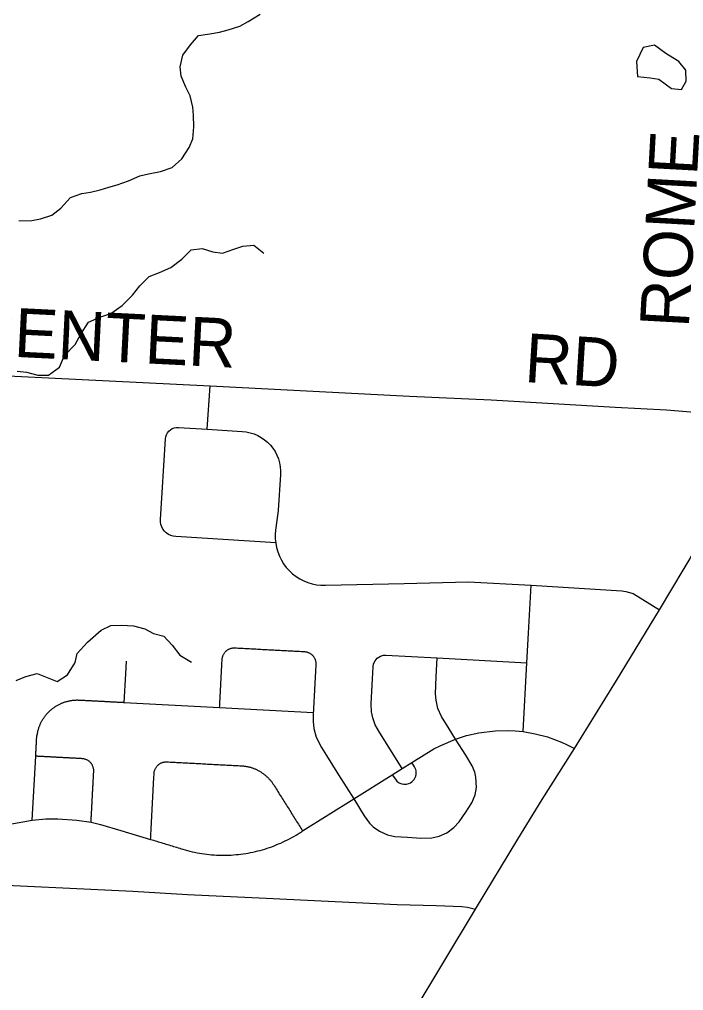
# Model space of a CAD drawing. Extents: x 114843 to 284848, y 317643 to 566895.
# Drawn here: x 225593 to 229664, y 469407 to 475362 of the extents above; entities that cross this region are included whole.
import ezdxf

# ---------------------------------------------------------------- set-up
doc = ezdxf.new("R2010")
doc.units = 0
for name, color, linetype in [('GM_X_County_Road', 7, 'Continuous'), ('GM_X_County_Road_Text', 7, 'Continuous'), ('GM_X_Minor_Lake', 7, 'Continuous'), ('GM_X_Minor_River', 7, 'Continuous'), ('GM_X_Township_Road', 7, 'Continuous')]:
    doc.layers.add(name, color=color, linetype=linetype)

msp = doc.modelspace()

# ---------------------------------------------------------------- linework, layer by layer
at = {"layer": 'GM_X_County_Road'}
for points in [[(223654.7, 473265.6), (223836.9, 473258.2), (224275.6, 473237), (224377.8, 473231.2), (225232, 473190.9), (226143.3, 473145.1), (226761.7, 473114.7), (227984.2, 473051.9), (228485.2, 473029.4), (229244.7, 472985.1), (229559.3, 472967.6), (229755.7, 472952.1), (229783.7, 472949.2), (229862.8, 472931.8), (230190.4, 472845.5), (230424.7, 472786.9), (231332.4, 472549.3), (231412.2, 472529.1), (231439.8, 472520.4)], [(227999.7, 469261.5), (228387.6, 469907.1), (228647.2, 470336.2), (228797.4, 470579.9), (228994.9, 470891.8), (229253.6, 471308.7), (229516.5, 471741.3), (229893.7, 472375.4)]]:
    msp.add_lwpolyline(points, dxfattribs=at)
at = {"layer": 'GM_X_Minor_Lake'}
for points in [[(229598, 475127), (229555, 475152.4), (229484.7, 475203.8), (229416.9, 475189.2), (229375.6, 475104.7), (229380.4, 475012.7)], [(229380.4, 475012.7), (229458.4, 475003.4), (229512.4, 474995.9), (229588.8, 474938.5), (229650.8, 474933), (229680.3, 474983.3), (229677.8, 475051.4), (229635.4, 475105), (229598, 475127)]]:
    msp.add_lwpolyline(points, dxfattribs=at)
at = {"layer": 'GM_X_Minor_River'}
for points in [[(225589.1, 474127), (225669, 474129.7), (225722.9, 474140.2), (225792.6, 474162.8), (225848.2, 474205.3), (225905.6, 474269.9), (225975.4, 474294.5), (226029.2, 474303), (226089.1, 474317.5), (226140.9, 474334), (226192.7, 474348.4), (226262.5, 474373), (226332.1, 474403.7), (226384, 474416.1), (226457.8, 474428.8), (226529.6, 474453.4), (226589.1, 474508), (226634.4, 474576.4), (226656, 474630.6), (226661.4, 474702.7), (226660.8, 474774.8), (226656.4, 474824.8), (226639.9, 474892.7), (226613.4, 474946.5), (226584.9, 475014.3), (226578.4, 475072.3), (226595.8, 475142.5), (226641.3, 475206.9), (226690.8, 475263.4), (226760.6, 475274), (226820.5, 475284.6), (226872.3, 475299), (226944.1, 475321.7), (226995.8, 475350.1), (227069.3, 475394.8)], [(225578.6, 473206.3), (225636.6, 473198.8), (225706.7, 473181.4), (225770.7, 473180), (225838.2, 473230.6), (225869.6, 473300.9), (225935, 473369.5), (225970.4, 473431.9), (226015.8, 473506.3), (226085.5, 473536.9), (226153.2, 473559.5), (226222.7, 473608.2), (226286.2, 473670.8), (226331.7, 473729.2), (226389.1, 473785.7), (226450.9, 473810.3), (226520.6, 473840.9), (226588.1, 473891.5), (226645.6, 473950.1), (226713.4, 473956.7), (226779.6, 473937.2), (226837.5, 473929.7), (226907.3, 473954.4), (226963.1, 473970.9), (227031, 473977.4), (227091.3, 473927.9)], [(225574.1, 471309.1), (225631.9, 471333.7), (225701.6, 471352.3), (225753.8, 471330.7), (225823.9, 471303.3), (225887.5, 471343.9), (225934.9, 471418.3), (225946.4, 471474.5), (226009.8, 471543), (226095.1, 471617.8), (226152.8, 471646.3), (226218.7, 471648.9), (226292.7, 471643.6), (226362.8, 471626.2), (226415, 471596.6), (226479.1, 471581.1), (226529.5, 471525.5), (226575.9, 471463.9), (226648.2, 471420.5)]]:
    msp.add_lwpolyline(points, dxfattribs=at)
at = {"layer": 'GM_X_Township_Road'}
msp.add_line((226744.9, 472849.7), (226761.7, 473114.7), dxfattribs=at)
for points in [[(227164.1, 472151.8), (226551.1, 472190.6), (226535.5, 472192.8), (226520.5, 472197.4), (226506.4, 472204.4), (226493.6, 472213.4), (226482.3, 472224.3), (226472.9, 472236.9), (226465.6, 472250.7), (226460.5, 472265.6), (226457.8, 472281), (226457.6, 472296.7), (226488.8, 472790.7), (226490.8, 472803.7), (226494.9, 472816), (226501.2, 472827.5), (226509.4, 472837.7), (226519.2, 472846.4), (226530.3, 472853.2), (226542.5, 472857.9), (226555.3, 472860.5), (226568.4, 472860.8), (226744.9, 472849.7)], [(226744.9, 472849.7), (226959.3, 472836.1), (226983.7, 472833.4), (227007.8, 472828.2), (227031.2, 472820.8), (227053.7, 472811), (227075.2, 472799.1), (227095.4, 472785.2), (227114.2, 472769.3), (227131.3, 472751.7), (227146.6, 472732.5), (227159.9, 472711.8), (227171.2, 472690), (227180.2, 472667.2), (227187, 472643.5), (227191.4, 472619.4), (227193.4, 472594.9), (227193, 472570.3), (227178.8, 472353.1), (227177, 472334.7), (227163.7, 472230.3), (227161.6, 472204.2), (227161.7, 472178), (227164.1, 472151.8), (227164.3, 472150.5), (227169.3, 472123.7), (227176.7, 472097.5), (227186.5, 472072), (227198.6, 472047.5), (227212.8, 472024.3), (227229.1, 472002.4), (227247.4, 471982.1), (227267.3, 471963.5), (227288.9, 471946.8), (227312, 471932.2), (227336.2, 471919.7), (227361.5, 471909.4), (227387.6, 471901.5), (227414.3, 471896), (227441.5, 471893), (227468.7, 471892.4), (227951.1, 471904.4)], [(227951.1, 471904.4), (228343.6, 471913.8), (228729.2, 471892.3), (229285, 471858.1), (229309.3, 471854.8), (229354.6, 471841.2), (229516.5, 471741.3)], [(228680.8, 470995.2), (228703.2, 471417.7), (228712.8, 471598.4), (228729.2, 471892.3)], [(226820.3, 471142.4), (226820.9, 471152.2), (226821.4, 471162.1), (226821.9, 471171.9), (226822.4, 471181.8), (226823, 471191.6), (226823.5, 471201.5), (226824, 471211.3), (226824.5, 471221.1), (226825, 471231), (226825.6, 471240.8), (226826.1, 471250.7), (226826.6, 471260.5), (226827.1, 471270.4), (226827.6, 471280.2), (226828.2, 471290.1), (226828.7, 471299.9), (226829.2, 471309.7), (226829.7, 471319.6), (226830.2, 471329.4), (226830.8, 471339.3), (226831.3, 471349.1), (226831.8, 471359), (226832.3, 471368.8), (226832.8, 471378.6), (226833.4, 471388.5), (226833.9, 471398.3), (226834.4, 471408.2), (226834.9, 471418), (226835.5, 471427.8), (226836, 471437.7), (226836.3, 471441.6), (226836.8, 471445.4), (226837.5, 471449.2), (226838.4, 471453), (226839.5, 471456.7), (226840.8, 471460.4), (226842.3, 471464), (226843.9, 471467.5), (226845.7, 471470.9), (226847.8, 471474.2), (226849.9, 471477.5), (226852.3, 471480.6), (226854.8, 471483.5), (226857.4, 471486.3), (226860.2, 471489.1), (226863.2, 471491.6), (226866.2, 471494), (226869.4, 471496.2), (226872.7, 471498.3), (226876.1, 471500.2), (226879.6, 471501.9), (226883.1, 471503.4), (226886.8, 471504.8), (226890.5, 471505.9), (226894.3, 471506.9), (226898.1, 471507.6), (226901.9, 471508.2), (226905.8, 471508.5), (226909.6, 471508.7), (226913.6, 471508.7), (226924.7, 471508.1), (226934.6, 471507.6), (226944.4, 471507.1), (226954.3, 471506.5), (226964.2, 471506), (226974, 471505.5), (226983.9, 471504.9), (226993.8, 471504.4), (227003.7, 471503.9), (227013.5, 471503.4), (227023.4, 471502.8), (227033.3, 471502.3), (227043.1, 471501.8), (227053, 471501.3), (227062.9, 471500.8), (227072.7, 471500.2), (227082.6, 471499.7), (227092.5, 471499.2), (227102.3, 471498.6), (227112.2, 471498.1), (227122.1, 471497.6), (227132, 471497.1), (227141.8, 471496.6), (227151.7, 471496.1), (227161.6, 471495.5), (227171.4, 471495), (227181.3, 471494.5), (227191.2, 471493.9), (227201, 471493.4), (227210.9, 471492.9), (227220.8, 471492.4), (227230.7, 471491.8), (227240.5, 471491.3), (227250.4, 471490.8), (227260.3, 471490.3), (227270.1, 471489.8), (227280, 471489.2), (227289.9, 471488.7), (227299.8, 471488.2), (227309.6, 471487.6), (227319.5, 471487.1), (227329.4, 471486.6), (227339.2, 471486.1), (227343.1, 471485.8), (227346.9, 471485.3), (227350.8, 471484.6), (227354.6, 471483.7), (227358.3, 471482.6), (227361.9, 471481.3), (227365.5, 471479.8), (227369, 471478.1), (227372.5, 471476.3), (227375.8, 471474.3), (227379, 471472.1), (227382.1, 471469.8), (227385.1, 471467.3), (227387.9, 471464.6), (227390.6, 471461.8), (227393.1, 471458.9), (227395.5, 471455.8), (227397.8, 471452.7), (227399.8, 471449.4), (227401.7, 471446), (227403.4, 471442.5), (227405, 471438.9), (227406.3, 471435.3), (227407.4, 471431.6), (227408.4, 471427.8), (227409.2, 471424), (227409.7, 471420.1), (227410.1, 471416.3), (227410.3, 471412.4), (227410.2, 471408.5), (227409.6, 471397.9), (227409.2, 471388.6), (227408.7, 471379.2), (227408.2, 471369.9), (227407.7, 471360.6), (227407.2, 471351.3), (227406.7, 471341.9), (227406.2, 471332.6), (227405.7, 471323.3), (227405.2, 471314), (227404.7, 471304.6), (227404.2, 471295), (227403.7, 471285.4), (227403.2, 471275.8), (227402.7, 471266.2), (227402.2, 471256.6), (227401.7, 471247), (227401.1, 471237.4), (227400.6, 471227.8), (227400.1, 471218.2), (227399.6, 471208.6), (227399.1, 471199), (227398.6, 471189.4), (227398.1, 471179.8), (227397.6, 471170.2), (227397.1, 471160.6), (227396.6, 471151), (227396.1, 471141.4), (227395.5, 471131.8), (227395, 471122.2), (227394.5, 471112.6), (227393.3, 471057), (227398.3, 471013.8), (227412.9, 470961.3), (227444.3, 470898.5), (227476, 470847.9), (227549.9, 470729.9), (227642.4, 470582.4), (227707.1, 470479.1), (227739.5, 470433.9), (227761.2, 470412.3), (227800, 470384.2), (227849.6, 470361.9), (227894.3, 470351.9), (227971, 470347.1), (228054.2, 470342.6), (228120.3, 470343.3), (228164.9, 470353.3), (228212.7, 470374.5), (228256.6, 470406.7), (228288.7, 470442.2), (228330, 470501.9), (228367.1, 470559.4), (228385.9, 470608.1), (228393.7, 470653.2), (228390.8, 470716.3), (228383.7, 470745.9), (228367.5, 470786.4), (228328.8, 470850), (228266.2, 470949.8), (228227.6, 471011.4), (228180.7, 471087.1), (228158.6, 471137.4), (228146.5, 471188.3), (228143.3, 471227.4), (228148.1, 471331.3), (228154.3, 471447)], [(227938.9, 470768.3), (227801.6, 470987.5), (227774.5, 471036.3), (227758.8, 471080.7), (227751.6, 471116.7), (227748.8, 471166.2), (227756.9, 471319.1), (227760.8, 471392.9), (227764, 471410.9), (227772.8, 471429.8), (227785.6, 471444.7), (227806.5, 471458), (227824.7, 471463.1), (227839.7, 471463.8), (228154.3, 471447), (228703.2, 471417.7)], [(226236.2, 471174.3), (226245.5, 471349.2), (226249.6, 471426.8)], [(225672.5, 470453), (225693.3, 470844.4), (225693.6, 470849.3), (225693.8, 470854.2), (225694.1, 470859.1), (225694.4, 470864), (225694.6, 470868.9), (225694.9, 470873.8), (225695.1, 470878.7), (225695.4, 470883.6), (225695.7, 470888.5), (225695.9, 470893.4), (225696.2, 470898.3), (225696.4, 470903.2), (225696.7, 470908.1), (225697, 470913), (225697.2, 470918), (225697.5, 470922.9), (225697.7, 470927.8), (225698, 470932.7), (225698.3, 470937.6), (225698.5, 470942.5), (225698.8, 470947.4), (225699, 470952.3), (225699.4, 470957.2), (225700, 470963.5), (225700.8, 470969.8), (225701.9, 470976.1), (225703.2, 470982.3), (225704.5, 470987.8), (225705.3, 470991.7), (225706.1, 470995.6), (225707.2, 470999.8), (225708.3, 471004.1), (225709.4, 471008.3), (225710.7, 471012.5), (225712, 471016.6), (225713.4, 471020.7), (225714.9, 471024.9), (225716.4, 471029), (225718, 471033), (225719.6, 471037.1), (225721.4, 471041), (225723.3, 471045), (225725.1, 471049), (225727.1, 471052.8), (225729, 471056.7), (225731.2, 471060.5), (225733.3, 471064.3), (225735.5, 471068.1), (225737.8, 471071.8), (225740.2, 471075.5), (225742.5, 471079.2), (225745, 471082.7), (225747.6, 471086.3), (225750.2, 471089.8), (225752.9, 471093.2), (225755.5, 471096.7), (225758.3, 471100), (225761.2, 471103.3), (225764.1, 471106.6), (225767.1, 471109.8), (225770, 471113), (225773.1, 471116.1), (225776.2, 471119.2), (225779.4, 471122.1), (225782.6, 471125), (225785.8, 471128), (225789.2, 471130.8), (225792.5, 471133.6), (225796, 471136.3), (225799.4, 471139), (225803, 471141.5), (225806.5, 471144), (225810.1, 471146.5), (225813.8, 471148.9), (225817.4, 471151.2), (225821.1, 471153.6), (225824.9, 471155.7), (225828.7, 471157.9), (225832.6, 471159.9), (225836.4, 471161.9), (225840.3, 471163.9), (225844.3, 471165.8), (225848.2, 471167.6), (225852.2, 471169.3), (225856.2, 471171), (225860.3, 471172.6), (225864.4, 471174.1), (225868.5, 471175.6), (225872.7, 471176.9), (225876.8, 471178.2), (225881, 471179.5), (225885.2, 471180.6), (225889.4, 471181.8), (225893.7, 471182.8), (225897.9, 471183.7), (225902.2, 471184.5), (225906.5, 471185.3), (225910.8, 471186.1), (225915.1, 471186.7), (225919.4, 471187.3), (225923.8, 471187.7), (225928.1, 471188.1), (225932.5, 471188.5), (225936.8, 471188.8), (225941.2, 471189), (225945.5, 471189.1), (225949.9, 471189.1), (225954.3, 471189), (225958.6, 471188.9), (225963, 471188.8), (225968, 471188.5), (225972.9, 471188.3), (225977.9, 471188), (225982.9, 471187.7), (225987.8, 471187.5), (225992.8, 471187.2), (225997.8, 471186.9), (226002.7, 471186.7), (226007.7, 471186.4), (226012.7, 471186.2), (226017.6, 471185.9), (226022.6, 471185.6), (226027.6, 471185.4), (226032.5, 471185.1), (226037.5, 471184.8), (226042.5, 471184.6), (226047.5, 471184.3), (226052.4, 471184.1), (226057.4, 471183.8), (226062.4, 471183.5), (226067.3, 471183.3), (226072.3, 471183), (226077.3, 471182.7), (226082.2, 471182.5), (226087.2, 471182.2), (226092.2, 471181.9), (226097.1, 471181.7), (226102.1, 471181.4), (226107.1, 471181.2), (226112, 471180.9), (226117, 471180.6), (226122, 471180.4), (226126.9, 471180.1), (226131.9, 471179.8), (226136.9, 471179.6), (226141.8, 471179.3), (226146.8, 471179.1), (226151.8, 471178.8), (226156.7, 471178.5), (226161.7, 471178.3), (226166.7, 471178), (226171.6, 471177.7), (226176.6, 471177.5), (226181.6, 471177.2), (226186.6, 471177), (226191.5, 471176.7), (226196.5, 471176.4), (226201.5, 471176.2), (226206.4, 471175.9), (226211.4, 471175.6), (226216.4, 471175.4), (226221.3, 471175.1), (226226.3, 471174.9), (226231.3, 471174.6), (226236.2, 471174.3), (226820.3, 471142.4), (227394.5, 471112.6)], [(225535.1, 470427.7), (225672.5, 470453), (225754.6, 470459.9), (225829.1, 470460.4), (225945.8, 470451.7), (226032.3, 470439.3), (226091.2, 470426), (226214.9, 470389.8), (226397.3, 470334.4), (226406.7, 470331.6), (226416.1, 470328.7), (226425.4, 470325.8), (226434.9, 470323), (226444.3, 470320.1), (226453.7, 470317.3), (226463, 470314.4), (226472.4, 470311.6), (226481.8, 470308.7), (226491.2, 470305.9), (226500.6, 470303), (226510, 470300.2), (226519.4, 470297.3), (226528.8, 470294.5), (226538.2, 470291.6), (226547.6, 470288.7), (226557, 470285.9), (226566.4, 470283), (226575.8, 470280.2), (226585.2, 470277.3), (226594.6, 470274.5), (226609, 470270.2), (226623.4, 470266.2), (226638, 470262.5), (226652.5, 470259), (226667.2, 470255.8), (226681.9, 470252.8), (226696.7, 470250.2), (226711.5, 470247.7), (226726.3, 470245.5), (226741.2, 470243.6), (226756.1, 470241.9), (226771, 470240.5), (226786, 470239.3), (226801, 470238.4), (226816, 470237.8), (226831, 470237.5), (226846, 470237.3), (226860.9, 470237.5), (226876, 470237.9), (226891, 470238.6), (226905.9, 470239.5), (226920.9, 470240.7), (226935.8, 470242.2), (226950.7, 470243.9), (226965.6, 470245.9), (226980.4, 470248.1), (226995.2, 470250.6), (227009.9, 470253.4), (227024.7, 470256.4), (227039.3, 470259.7), (227053.9, 470263.2), (227068.4, 470267), (227082.8, 470271), (227097.2, 470275.3), (227111.5, 470279.8), (227125.7, 470284.6), (227139.9, 470289.6), (227153.9, 470294.9), (227167.9, 470300.4), (227181.7, 470306.2), (227195.5, 470312.2), (227209.1, 470318.4), (227222.6, 470324.9), (227236.1, 470331.6), (227249.4, 470338.6), (227262.5, 470345.8), (227275.6, 470353.1), (227288.5, 470360.8), (227301.3, 470368.6), (227308.2, 470373), (227315.1, 470377.3), (227322, 470381.7), (227328.9, 470386), (227642.4, 470582.4), (227878.3, 470730.3), (227938.9, 470768.3), (227998.6, 470805.7), (228134.1, 470889.4), (228175.1, 470911), (228266.2, 470949.8), (228333.7, 470971.2), (228408.9, 470988.3), (228508.5, 471000.6), (228585.7, 471002.3), (228632, 471000.1), (228680.8, 470995.2), (228754.2, 470982.5), (228828.9, 470962.9), (228915.8, 470930.9), (228951, 470914.9), (228994.9, 470891.8)], [(226032.3, 470439.3), (226032.6, 470444.1), (226032.8, 470449), (226033.1, 470453.8), (226033.4, 470458.6), (226033.6, 470463.5), (226033.9, 470468.3), (226034.1, 470473.1), (226034.4, 470478), (226034.6, 470482.8), (226034.9, 470487.7), (226035.1, 470492.5), (226035.4, 470497.3), (226035.7, 470502.2), (226035.9, 470507), (226036.2, 470511.8), (226036.4, 470516.8), (226036.7, 470521.8), (226037, 470526.7), (226037.2, 470531.7), (226037.5, 470536.7), (226037.8, 470541.7), (226038, 470546.6), (226038.3, 470551.6), (226038.5, 470556.6), (226038.8, 470561.5), (226039.1, 470566.5), (226039.3, 470571.5), (226039.6, 470576.5), (226039.9, 470581.4), (226040.1, 470586.4), (226040.4, 470591.4), (226040.7, 470596.3), (226040.9, 470601.3), (226041.2, 470606.3), (226041.4, 470611.3), (226041.7, 470616.2), (226042, 470621.2), (226042.2, 470626.2), (226042.5, 470631.1), (226042.8, 470636.1), (226043, 470641.1), (226043.3, 470646.1), (226043.6, 470651), (226043.8, 470656), (226044.1, 470661), (226044.4, 470665.9), (226044.6, 470670.9), (226044.9, 470675.9), (226045.1, 470680.9), (226045.4, 470685.8), (226045.7, 470690.8), (226045.9, 470695.8), (226046.2, 470700.7), (226046.5, 470705.7), (226046.7, 470710.7), (226047, 470715.6), (226047.3, 470720.6), (226047.5, 470725.6), (226047.8, 470730.6), (226048, 470735.5), (226048.3, 470740.5), (226048.6, 470745.5), (226048.8, 470750.4), (226048.9, 470755), (226048.8, 470758.9), (226048.5, 470762.8), (226047.9, 470766.7), (226047.2, 470770.6), (226046.2, 470774.4), (226045.1, 470778.1), (226043.8, 470781.8), (226042.2, 470785.4), (226040.5, 470789), (226038.6, 470792.4), (226036.5, 470795.7), (226034.3, 470799), (226031.9, 470802.1), (226029.3, 470805), (226026.6, 470807.8), (226023.7, 470810.5), (226020.7, 470813.1), (226017.6, 470815.4), (226014.3, 470817.6), (226011, 470819.7), (226007.5, 470821.5), (226003.9, 470823.2), (226000.3, 470824.6), (225996.6, 470825.9), (225992.8, 470827), (225989, 470827.9), (225985.1, 470828.6), (225981.2, 470829.1), (225977.9, 470829.3), (225972.9, 470829.6), (225967.9, 470829.8), (225962.9, 470830.1), (225957.9, 470830.4), (225953, 470830.6), (225948, 470830.9), (225943, 470831.2), (225938, 470831.4), (225933, 470831.7), (225928, 470832), (225923, 470832.2), (225918, 470832.5), (225913, 470832.8), (225908, 470833), (225903, 470833.3), (225898, 470833.6), (225893, 470833.8), (225888, 470834.1), (225883.1, 470834.4), (225878.1, 470834.6), (225873.1, 470834.9), (225868.1, 470835.1), (225863.1, 470835.4), (225858.1, 470835.7), (225853.1, 470835.9), (225848.1, 470836.2), (225843.1, 470836.5), (225838.1, 470836.7), (225833.1, 470837), (225828.1, 470837.3), (225823.1, 470837.5), (225818.1, 470837.8), (225813.2, 470838.1), (225808.2, 470838.3), (225803.2, 470838.6), (225798.2, 470838.9), (225793.2, 470839.1), (225788.2, 470839.4), (225783.2, 470839.6), (225778.2, 470839.9), (225773.2, 470840.2), (225768.2, 470840.4), (225763.2, 470840.7), (225758.2, 470841), (225753.2, 470841.2), (225748.2, 470841.5), (225743.3, 470841.8), (225738.3, 470842), (225733.3, 470842.3), (225728.3, 470842.6), (225723.3, 470842.8), (225718.3, 470843.1), (225713.3, 470843.4), (225708.3, 470843.6), (225703.3, 470843.9), (225698.3, 470844.2), (225693.3, 470844.4)], [(226397.3, 470334.4), (226397.8, 470344.3), (226398.3, 470354.1), (226398.9, 470364), (226399.4, 470373.9), (226399.9, 470383.7), (226400.4, 470393.6), (226400.9, 470403.4), (226401.5, 470413.3), (226402, 470423.2), (226402.5, 470433), (226403, 470442.9), (226403.6, 470452.8), (226404.1, 470462.6), (226404.6, 470472.5), (226405.1, 470482.4), (226405.6, 470492.2), (226406.2, 470502.1), (226406.7, 470511.9), (226407.2, 470521.8), (226407.7, 470531.7), (226408.3, 470541.6), (226408.8, 470551.4), (226409.3, 470561.3), (226409.8, 470571.1), (226410.3, 470581), (226410.9, 470590.9), (226411.4, 470600.7), (226411.9, 470610.6), (226412.5, 470620.5), (226413, 470630.3), (226413.5, 470640.2), (226414, 470650.1), (226414.6, 470659.9), (226415.1, 470669.8), (226415.6, 470679.6), (226416.1, 470689.5), (226416.6, 470699.4), (226417.2, 470709.2), (226417.7, 470719.1), (226418.2, 470729), (226418.8, 470738.8), (226419.1, 470742.7), (226419.5, 470746.6), (226420.2, 470750.4), (226421.2, 470754.2), (226422.3, 470757.9), (226423.5, 470761.5), (226425, 470765.1), (226426.7, 470768.6), (226428.5, 470772.1), (226430.5, 470775.4), (226432.7, 470778.6), (226435, 470781.7), (226437.5, 470784.7), (226440.2, 470787.5), (226443, 470790.2), (226445.9, 470792.7), (226449, 470795.1), (226452.2, 470797.4), (226455.5, 470799.4), (226458.9, 470801.3), (226462.3, 470803), (226465.9, 470804.5), (226469.5, 470805.9), (226473.3, 470807), (226477, 470808), (226480.8, 470808.8), (226484.7, 470809.3), (226488.5, 470809.7), (226492.4, 470809.9), (226496.3, 470809.8), (226507.5, 470809.2), (226517.4, 470808.7), (226527.3, 470808.2), (226537.2, 470807.7), (226547.1, 470807.1), (226557, 470806.6), (226566.9, 470806.1), (226576.8, 470805.5), (226586.7, 470805), (226596.7, 470804.5), (226606.5, 470804), (226616.5, 470803.4), (226626.4, 470802.9), (226636.2, 470802.4), (226646.2, 470801.8), (226656.1, 470801.3), (226666, 470800.8), (226675.9, 470800.3), (226685.8, 470799.8), (226695.7, 470799.2), (226705.6, 470798.7), (226715.5, 470798.2), (226725.4, 470797.7), (226735.3, 470797.1), (226745.2, 470796.6), (226755.1, 470796.1), (226765, 470795.6), (226774.9, 470795), (226784.8, 470794.5), (226794.7, 470794), (226804.6, 470793.4), (226814.5, 470792.9), (226824.4, 470792.4), (226834.3, 470791.9), (226844.2, 470791.3), (226854.1, 470790.8), (226864.1, 470790.3), (226873.9, 470789.8), (226883.9, 470789.2), (226893.8, 470788.7), (226903.7, 470788.2), (226913.6, 470787.7), (226923.5, 470787.2), (226933.4, 470786.6), (226943.3, 470786.1), (226953.2, 470785.6), (226957.5, 470785.3), (226961.9, 470784.9), (226966.2, 470784.5), (226970.5, 470784.1), (226974.8, 470783.5), (226979.1, 470782.8), (226983.4, 470782.1), (226987.7, 470781.3), (226992, 470780.4), (226996.2, 470779.5), (227000.5, 470778.5), (227004.7, 470777.4), (227008.9, 470776.2), (227013.1, 470775), (227017.2, 470773.7), (227021.4, 470772.3), (227025.5, 470770.8), (227029.5, 470769.3), (227033.6, 470767.7), (227037.6, 470766.1), (227041.6, 470764.3), (227045.6, 470762.5), (227049.5, 470760.6), (227053.4, 470758.7), (227057.3, 470756.7), (227061.1, 470754.6), (227064.9, 470752.5), (227068.6, 470750.2), (227072.3, 470748), (227076, 470745.6), (227079.6, 470743.2), (227083.2, 470740.8), (227086.8, 470738.3), (227090.3, 470735.7), (227093.7, 470733), (227097.1, 470730.3), (227100.5, 470727.5), (227103.8, 470724.7), (227107.1, 470721.8), (227110.3, 470718.9), (227113.4, 470715.9), (227116.6, 470712.9), (227119.6, 470709.8), (227122.6, 470706.6), (227125.6, 470703.4), (227128.4, 470700.1), (227131.3, 470696.8), (227134, 470693.5), (227136.7, 470690.1), (227139.4, 470686.6), (227142, 470683.1), (227144.5, 470679.6), (227147, 470676), (227149.4, 470672.4), (227151.8, 470668.7), (227157, 470660.4), (227162.2, 470652.1), (227167.4, 470643.7), (227172.6, 470635.4), (227177.8, 470627.1), (227183, 470618.8), (227188.2, 470610.5), (227193.5, 470602.2), (227198.7, 470593.9), (227203.9, 470585.5), (227209.1, 470577.2), (227214.3, 470568.9), (227219.5, 470560.6), (227224.7, 470552.3), (227229.9, 470544), (227235.1, 470535.7), (227240.4, 470527.3), (227245.6, 470519), (227250.8, 470510.7), (227256, 470502.4), (227261.2, 470494.1), (227266.4, 470485.8), (227271.6, 470477.5), (227276.8, 470469.1), (227282, 470460.8), (227287.3, 470452.5), (227292.5, 470444.2), (227297.7, 470435.9), (227302.9, 470427.6), (227308.1, 470419.3), (227313.3, 470410.9), (227318.5, 470402.6), (227323.7, 470394.3), (227328.9, 470386)], [(227878.3, 470730.3), (227898.2, 470702.8), (227907.2, 470690.8), (227916.9, 470683.3), (227925.5, 470678.5), (227937.1, 470674.3), (227949.8, 470672.2), (227965.1, 470672.7), (227980, 470676.5), (227989.3, 470680.8), (227999.2, 470687.4), (228006.8, 470694.5), (228011.9, 470700.7), (228017.5, 470709.5), (228022.4, 470721.5), (228025, 470732.8), (228025.6, 470745.1), (228024.4, 470755.5), (228022.5, 470763.1), (228014, 470778.4), (227998.6, 470805.7)], [(223920.7, 470315.4), (224218.8, 470300.5), (224670.7, 470277.3), (224764.5, 470268), (224838.2, 470244.7), (224896.8, 470201.9), (224951.2, 470148.4), (225007.4, 470107.6), (225048.7, 470090.2), (225104.8, 470077.4), (225254.9, 470066.7), (226288.3, 470017.8), (226622.9, 469996.2), (227105.1, 469974.2), (227907.9, 469936.1), (228148.5, 469929.3), (228305.2, 469922.6), (228338.8, 469918.6), (228387.6, 469907.1)]]:
    msp.add_lwpolyline(points, dxfattribs=at)

# ---------------------------------------------------------------- texts
at = {"layer": 'GM_X_County_Road_Text'}
for s, rotation, p in [('ROME', 86.85357, (229695.2, 473467.3)), ('CENTER', 357.14907, (225266.7, 473308.1)), ('RD', 356.4701, (228683.9, 473139.1))]:
    msp.add_text(s, height=300, rotation=rotation, dxfattribs=at).set_placement(p)

doc.saveas('drawing.dxf')
